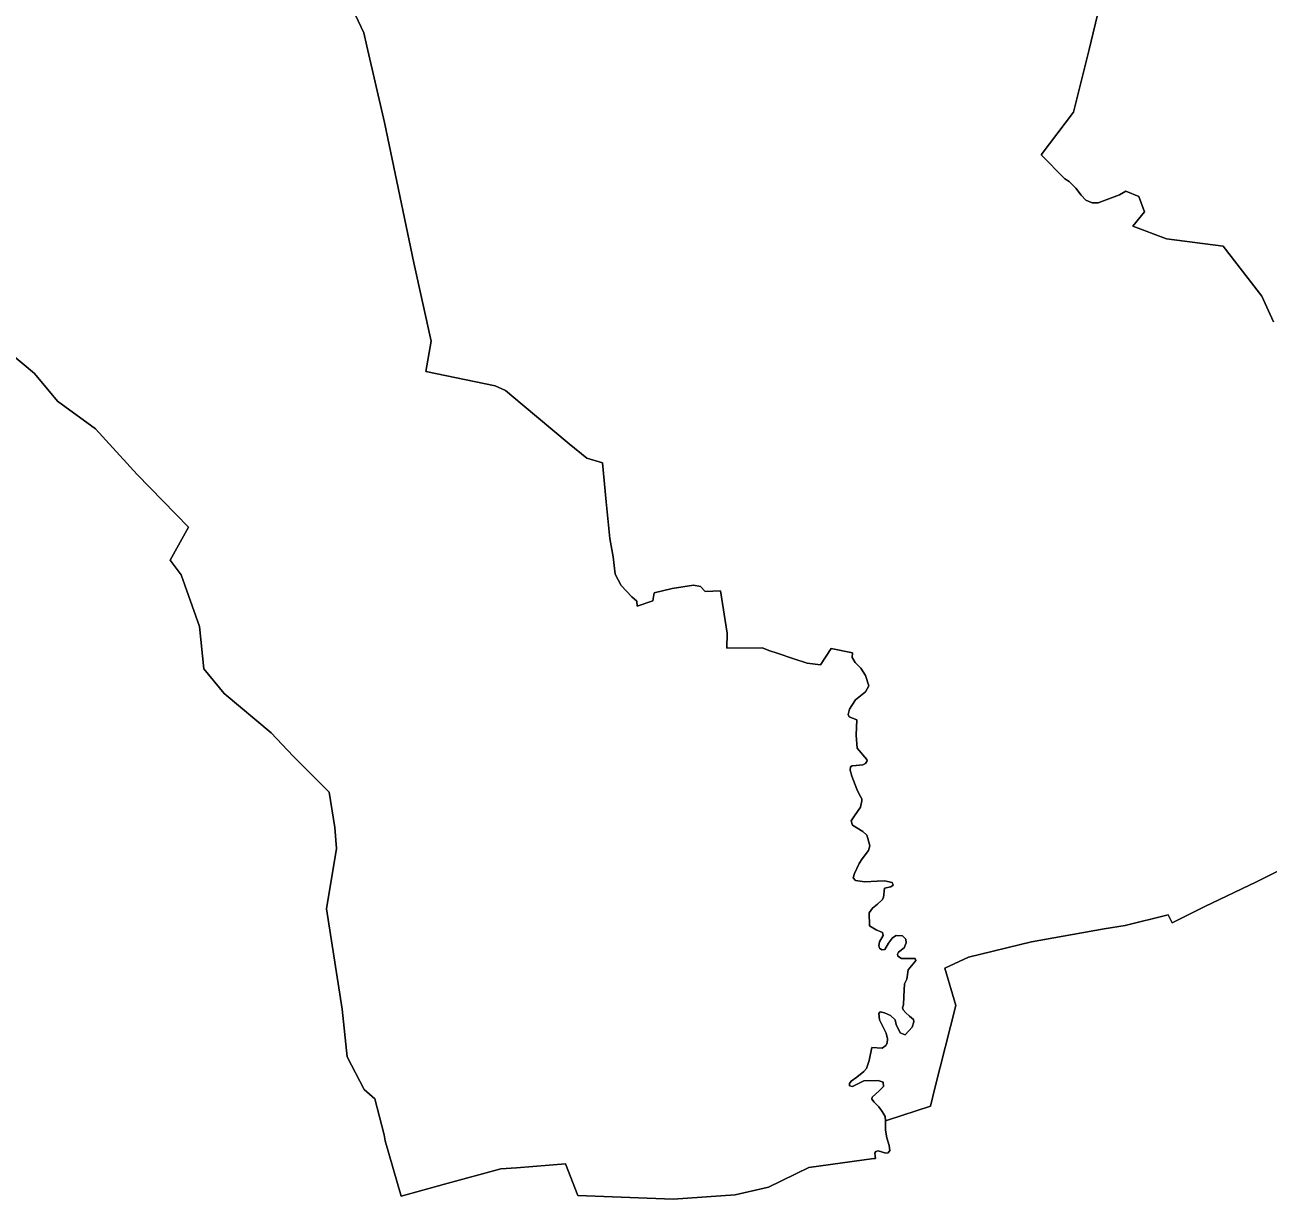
# Model space of a CAD drawing. Extents: x 369010 to 739155, y 6377141 to 6616555.
# Drawn here: x 611414 to 618577, y 6441341 to 6448107 of the extents above; entities that cross this region are included whole.
import ezdxf

# ---------------------------------------------------------------- set-up
doc = ezdxf.new("R2010")
doc.units = 0
doc.header["$LTSCALE"] = 40
doc.layers.add('1', color=7, linetype='Continuous', lineweight=13)

msp = doc.modelspace()

# ---------------------------------------------------------------- linework, layer by layer
at = {"layer": '1'}
for points in [[(615998.77, 6444419.36), (615921.15, 6444429.95), (615838.4, 6444456.76), (615747.54, 6444486.22), (615705.5, 6444500.62), (615662.14, 6444517.67), (615459.23, 6444516.67), (615460.55, 6444603.23), (615422.32, 6444846.69), (615332.78, 6444842.38), (615307.46, 6444871.02), (615265.76, 6444878.46), (615143.12, 6444859.6), (615040.5, 6444833.78), (615031.57, 6444789.26), (614941.04, 6444756.98), (614940.37, 6444785.95), (614910.42, 6444811.93), (614849.84, 6444876.31), (614815.09, 6444942.51), (614803.67, 6445042.81), (614785.13, 6445147.41), (614763.28, 6445358.43), (614741.44, 6445583.51), (614652.23, 6445609.99), (614549.62, 6445694.07), (614279.35, 6445919.98), (614182.53, 6446000.08), (614123.61, 6446026.73), (613724.58, 6446110.48), (613754.21, 6446285.08), (613656.06, 6446736.58), (613485.26, 6447544.73), (613385.3, 6447983.65), (613367.26, 6448061.93), (613287.32, 6448232.73)], [(613287.32, 6448232.73), (613367.26, 6448061.93), (613385.3, 6447983.65), (613485.26, 6447544.73), (613656.06, 6446736.58), (613754.21, 6446285.08), (613724.58, 6446110.48), (614123.61, 6446026.73), (614182.53, 6446000.08), (614279.35, 6445919.98), (614549.62, 6445694.07), (614652.23, 6445609.99), (614741.44, 6445583.51), (614763.28, 6445358.43), (614785.13, 6445147.41), (614803.67, 6445042.81)], [(617525.88, 6447097.71), (617500.56, 6447125.51), (617469.11, 6447166.23), (617430.88, 6447204.13), (617406.55, 6447220.68), (617269.02, 6447358.71), (617455.21, 6447604.65), (617546.73, 6447964.62), (617606.15, 6448212.38)], [(617606.15, 6448212.38), (617546.73, 6447964.62), (617455.21, 6447604.65), (617269.02, 6447358.71), (617406.55, 6447220.68), (617430.88, 6447204.13), (617469.11, 6447166.23), (617500.56, 6447125.51), (617525.88, 6447097.71), (617563.28, 6447082.15), (617598.53, 6447082.15), (617721.34, 6447128.16), (617757.09, 6447148.52), (617832.89, 6447117.73), (617865.49, 6447029.19), (617797.97, 6446947.26), (617990.78, 6446873.61), (618317.48, 6446831.41), (618528, 6446560.98), (618541.24, 6446544.1), (618608.77, 6446395.64)], [(618608.77, 6446395.64), (618541.24, 6446544.1), (618528, 6446560.98), (618317.48, 6446831.41), (617990.78, 6446873.61), (617797.97, 6446947.26), (617865.49, 6447029.19), (617832.89, 6447117.73), (617757.09, 6447148.52), (617721.34, 6447128.16), (617598.53, 6447082.15), (617563.28, 6447082.15), (617525.88, 6447097.71)], [(611088.6, 6446416.16), (611469.76, 6446099.22), (611601.83, 6445938.52), (611820.29, 6445779.96), (612060.27, 6445516.65), (612356.36, 6445212.45), (612250.77, 6445022.78), (612314.82, 6444939.37), (612419.58, 6444640.47), (612444.74, 6444397.18), (612562.91, 6444253.69), (612832.68, 6444027.77), (612960.78, 6443894.38), (613167.33, 6443685.18), (613200.1, 6443483.43), (613210.03, 6443360.63), (613152.6, 6443013.57), (613241.31, 6442436.62), (613270.6, 6442161.72), (613369.24, 6441972.54), (613429.98, 6441918.59), (613483.94, 6441711.21), (613490.72, 6441677.12), (613582.74, 6441358.19), (613831.5, 6441427.71), (614156.55, 6441516.42), (614247.24, 6441522.37), (614528.6, 6441545.05), (614599.44, 6441362.5), (615149.9, 6441341.15), (615506.23, 6441366.47), (615698.38, 6441409.17), (615930.09, 6441523.2), (616304.46, 6441575.83), (616314.88, 6441575.83), (616311.57, 6441605.13), (616317.53, 6441615.22), (616330.94, 6441618.53), (616374.3, 6441605.13), (616388.87, 6441607.77), (616396.97, 6441621.84), (616394.33, 6441650.47), (616380.92, 6441693.84), (616372.15, 6441739.35), (616371.65, 6441793.3), (616370.16, 6441817.3), (616353.94, 6441845.93), (616334.75, 6441872.42), (616306.44, 6441900.55), (616293.7, 6441916.27), (616295.69, 6441928.36), (616336.9, 6441964.93), (616360.23, 6441990.75), (616358.91, 6442014.25), (616330.94, 6442025.34), (616247.86, 6442023.02), (616212.6, 6442005.15), (616182.15, 6441990.25), (616165.1, 6441993.56), (616164.28, 6442007.14), (616175.7, 6442020.21), (616207.64, 6442044.04), (616247.86, 6442076.32), (616263.41, 6442093.86), (616278.31, 6442139.54), (616294.36, 6442215.67), (616352.45, 6442211.86), (616374.96, 6442225.93), (616382.91, 6442239.83), (616383.57, 6442264.66), (616375.79, 6442298.09), (616338.06, 6442373.56)], [(612832.68, 6444027.77), (612562.91, 6444253.69), (612444.74, 6444397.18), (612419.58, 6444640.47), (612314.82, 6444939.37), (612250.77, 6445022.78), (612356.36, 6445212.45), (612060.27, 6445516.65), (611820.29, 6445779.96), (611601.83, 6445938.52), (611469.76, 6446099.22), (611088.6, 6446416.16)], [(614803.67, 6445042.81), (614815.09, 6444942.51), (614849.84, 6444876.31), (614910.42, 6444811.93), (614940.37, 6444785.95), (614941.04, 6444756.98), (615031.57, 6444789.26), (615040.5, 6444833.78), (615143.12, 6444859.6), (615265.76, 6444878.46), (615307.46, 6444871.02), (615332.78, 6444842.38), (615422.32, 6444846.69), (615460.55, 6444603.23), (615459.23, 6444516.67), (615662.14, 6444517.67), (615705.5, 6444500.62), (615747.54, 6444486.22), (615838.4, 6444456.76), (615921.15, 6444429.95), (615998.77, 6444419.36), (616059.02, 6444514.85), (616181.65, 6444488.7), (616181.49, 6444461.39), (616197.05, 6444433.09), (616230.31, 6444400.65), (616257.29, 6444358.62), (616276.32, 6444299.03), (616257.79, 6444264.28), (616199.53, 6444218.1), (616178.51, 6444185), (616164.77, 6444163.98), (616158.32, 6444134.03), (616163.95, 6444119.46), (616207.64, 6444102.58), (616204.49, 6444014.7), (616210.12, 6443940.22), (616265.9, 6443874.85), (616267.39, 6443866.9), (616258.12, 6443851.68), (616242.56, 6443842.74), (616203.83, 6443839.93), (616181.16, 6443838.44), (616170.73, 6443831.32), (616168.25, 6443812.12), (616178.68, 6443778.86), (616206.65, 6443702.72), (616221.04, 6443675.08), (616235.44, 6443648.11), (616235.77, 6443636.69), (616227.83, 6443599.95), (616194.4, 6443549.3), (616175.7, 6443520.17), (616181.82, 6443495.18), (616242.89, 6443459.6), (616264.24, 6443438.74), (616271.36, 6443419.71), (616282.45, 6443377.01), (616275, 6443349.7), (616239.08, 6443302.87), (616220.38, 6443274.73), (616193.74, 6443217.14), (616186.95, 6443192.47), (616200.19, 6443178.08), (616254.48, 6443168.64), (616323.82, 6443173.61), (616366.69, 6443175.43), (616410.05, 6443165.5), (616416.5, 6443150.44), (616402.77, 6443140.67), (616366.19, 6443133.56), (616360.4, 6443078.94), (616353.12, 6443066.69), (616326.97, 6443040.54), (616298.17, 6443018.36), (616277.98, 6442990.23), (616281.29, 6442916.58), (616318.86, 6442892.91), (616355.1, 6442876.69), (616358.25, 6442859.48), (616338.06, 6442823.07), (616333.42, 6442803.38), (616337.56, 6442786.99), (616351.13, 6442776.89), (616367.85, 6442778.71), (616389.2, 6442815.46), (616412.53, 6442846.74), (616434.71, 6442860.64), (616470.46, 6442859.15), (616488.83, 6442838.46), (616492.31, 6442817.77), (616480.89, 6442789.64), (616448.45, 6442764.65), (616441.99, 6442752.73), (616442.82, 6442740.48), (616464.83, 6442728.07), (616543.28, 6442727.08), (616547.75, 6442716.32), (616541.46, 6442707.71), (616503.39, 6442663.36)], [(616338.06, 6442373.56), (616333.26, 6442410.14), (616342.03, 6442419.74), (616367.18, 6442414.77), (616400.45, 6442399.38), (616428.26, 6442374.06), (616434.71, 6442347.41), (616457.38, 6442299.08), (616486.18, 6442288.16), (616526.9, 6442332.52), (616536.66, 6442363.13), (616534.34, 6442376.21), (616510.68, 6442394.75), (616489.66, 6442415.27), (616474.43, 6442432.81), (616470.29, 6442443.24), (616476.58, 6442460.95), (616477.91, 6442509.44), (616482.87, 6442580.94), (616495.12, 6442608.08), (616503.39, 6442663.36), (616541.46, 6442707.71), (616547.75, 6442716.32), (616543.28, 6442727.08), (616464.83, 6442728.07), (616442.82, 6442740.48), (616441.99, 6442752.73), (616448.45, 6442764.65), (616480.89, 6442789.64), (616492.31, 6442817.77), (616488.83, 6442838.46), (616470.46, 6442859.15), (616434.71, 6442860.64), (616412.53, 6442846.74), (616389.2, 6442815.46), (616367.85, 6442778.71), (616351.13, 6442776.89), (616337.56, 6442786.99), (616333.42, 6442803.38), (616338.06, 6442823.07), (616358.25, 6442859.48), (616355.1, 6442876.69), (616318.86, 6442892.91), (616281.29, 6442916.58), (616277.98, 6442990.23), (616298.17, 6443018.36), (616326.97, 6443040.54), (616353.12, 6443066.69), (616360.4, 6443078.94), (616366.19, 6443133.56), (616402.77, 6443140.67), (616416.5, 6443150.44), (616410.05, 6443165.5), (616366.69, 6443175.43), (616323.82, 6443173.61), (616254.48, 6443168.64), (616200.19, 6443178.08), (616186.95, 6443192.47), (616193.74, 6443217.14), (616220.38, 6443274.73), (616239.08, 6443302.87), (616275, 6443349.7), (616282.45, 6443377.01), (616271.36, 6443419.71), (616264.24, 6443438.74), (616242.89, 6443459.6), (616181.82, 6443495.18), (616175.7, 6443520.17), (616194.4, 6443549.3), (616227.83, 6443599.95), (616235.77, 6443636.69), (616235.44, 6443648.11), (616221.04, 6443675.08), (616206.65, 6443702.72), (616178.68, 6443778.86), (616168.25, 6443812.12), (616170.73, 6443831.32), (616181.16, 6443838.44), (616203.83, 6443839.93), (616242.56, 6443842.74), (616258.12, 6443851.68), (616267.39, 6443866.9), (616265.9, 6443874.85), (616210.12, 6443940.22), (616204.49, 6444014.7), (616207.64, 6444102.58), (616163.95, 6444119.46), (616158.32, 6444134.03), (616164.77, 6444163.98), (616178.51, 6444185), (616199.53, 6444218.1), (616257.79, 6444264.28), (616276.32, 6444299.03), (616257.29, 6444358.62), (616230.31, 6444400.65), (616197.05, 6444433.09), (616181.49, 6444461.39), (616181.65, 6444488.7), (616059.02, 6444514.85), (615998.77, 6444419.36)], [(618636.08, 6443233.19), (618509.14, 6443168.64), (618212.88, 6443027.96), (618024.38, 6442932.63), (618000.54, 6442979.31), (617753.78, 6442918.73), (617633.29, 6442898.54), (617214.56, 6442823.24), (616851.28, 6442735.19), (616713.91, 6442672.79), (616777.3, 6442455.98), (616657.48, 6441980.65), (616632.65, 6441875.89), (616384.23, 6441795.95), (616371.65, 6441793.3), (616372.15, 6441739.35), (616380.92, 6441693.84), (616394.33, 6441650.47), (616396.97, 6441621.84), (616388.87, 6441607.77), (616374.3, 6441605.13), (616330.94, 6441618.53), (616317.53, 6441615.22), (616311.57, 6441605.13), (616314.88, 6441575.83), (616304.46, 6441575.83), (615930.09, 6441523.2), (615698.38, 6441409.17), (615506.23, 6441366.47), (615149.9, 6441341.15), (614599.44, 6441362.5), (614528.6, 6441545.05), (614247.24, 6441522.37), (614156.55, 6441516.42), (613831.5, 6441427.71), (613582.74, 6441358.19), (613490.72, 6441677.12), (613483.94, 6441711.21), (613429.98, 6441918.59), (613369.24, 6441972.54), (613270.6, 6442161.72), (613241.31, 6442436.62), (613152.6, 6443013.57), (613210.03, 6443360.63), (613200.1, 6443483.43), (613167.33, 6443685.18), (612960.78, 6443894.38), (612832.68, 6444027.77)], [(616503.39, 6442663.36), (616495.12, 6442608.08), (616482.87, 6442580.94), (616477.91, 6442509.44), (616476.58, 6442460.95), (616470.29, 6442443.24), (616474.43, 6442432.81), (616489.66, 6442415.27), (616510.68, 6442394.75), (616534.34, 6442376.21), (616536.66, 6442363.13), (616526.9, 6442332.52), (616486.18, 6442288.16), (616457.38, 6442299.08), (616434.71, 6442347.41), (616428.26, 6442374.06), (616400.45, 6442399.38), (616367.18, 6442414.77), (616342.03, 6442419.74), (616333.26, 6442410.14), (616338.06, 6442373.56), (616375.79, 6442298.09), (616383.57, 6442264.66), (616382.91, 6442239.83), (616374.96, 6442225.93), (616352.45, 6442211.86), (616294.36, 6442215.67), (616278.31, 6442139.54), (616263.41, 6442093.86), (616247.86, 6442076.32), (616207.64, 6442044.04), (616175.7, 6442020.21), (616164.28, 6442007.14), (616165.1, 6441993.56), (616182.15, 6441990.25), (616212.6, 6442005.15), (616247.86, 6442023.02), (616330.94, 6442025.34), (616358.91, 6442014.25), (616360.23, 6441990.75), (616336.9, 6441964.93), (616295.69, 6441928.36), (616293.7, 6441916.27), (616306.44, 6441900.55), (616334.75, 6441872.42), (616353.94, 6441845.93), (616370.16, 6441817.3), (616371.65, 6441793.3), (616384.23, 6441795.95), (616632.65, 6441875.89), (616657.48, 6441980.65), (616777.3, 6442455.98), (616713.91, 6442672.79), (616851.28, 6442735.19), (617214.56, 6442823.24), (617633.29, 6442898.54), (617753.78, 6442918.73), (618000.54, 6442979.31), (618024.38, 6442932.63), (618212.88, 6443027.96), (618509.14, 6443168.64), (618636.08, 6443233.19)]]:
    msp.add_lwpolyline(points, dxfattribs=at)

doc.saveas('drawing.dxf')
